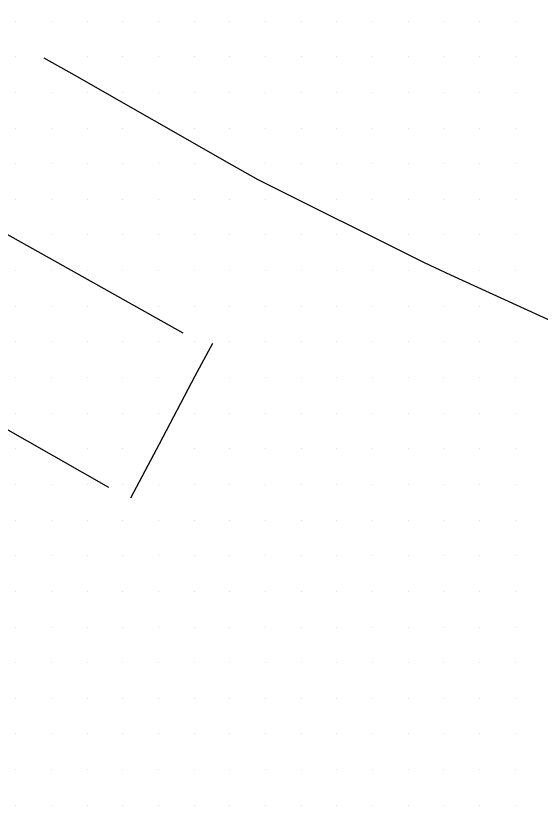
# Model space of a CAD drawing. Extents: x 1762120 to 1766775, y 709485 to 712965.
# Drawn here: x 1766148.7 to 1766185.5, y 710033.8 to 710089.1 of the extents above; entities that cross this region are included whole.
import ezdxf

# ---------------------------------------------------------------- set-up
doc = ezdxf.new("R2010")
doc.units = 0
doc.layers.add('Exist DTM Scan Elevation Point', color=7, linetype='Continuous')
doc.layers.add('Exist Roads EOT', color=7, linetype='Continuous')

msp = doc.modelspace()

# ---------------------------------------------------------------- linework, layer by layer
at = {"layer": 'Exist DTM Scan Elevation Point'}
for p, q in [((1766148.75, 710088.75), (1766148.75, 710088.75)), ((1766151.25, 710088.75), (1766151.25, 710088.75)), ((1766153.75, 710088.75), (1766153.75, 710088.75)), ((1766156.25, 710088.75), (1766156.25, 710088.75)), ((1766158.75, 710088.75), (1766158.75, 710088.75)), ((1766161.25, 710088.75), (1766161.25, 710088.75)), ((1766163.75, 710088.75), (1766163.75, 710088.75)), ((1766166.25, 710088.75), (1766166.25, 710088.75)), ((1766168.75, 710088.75), (1766168.75, 710088.75)), ((1766171.25, 710088.75), (1766171.25, 710088.75)), ((1766173.75, 710088.75), (1766173.75, 710088.75)), ((1766176.25, 710088.75), (1766176.25, 710088.75)), ((1766178.75, 710088.75), (1766178.75, 710088.75)), ((1766181.25, 710088.75), (1766181.25, 710088.75)), ((1766183.75, 710088.75), (1766183.75, 710088.75)), ((1766148.75, 710086.25), (1766148.75, 710086.25)), ((1766153.75, 710086.25), (1766153.75, 710086.25)), ((1766156.25, 710086.25), (1766156.25, 710086.25)), ((1766158.75, 710086.25), (1766158.75, 710086.25)), ((1766161.25, 710086.25), (1766161.25, 710086.25)), ((1766163.75, 710086.25), (1766163.75, 710086.25)), ((1766166.25, 710086.25), (1766166.25, 710086.25)), ((1766168.75, 710086.25), (1766168.75, 710086.25)), ((1766171.25, 710086.25), (1766171.25, 710086.25)), ((1766173.75, 710086.25), (1766173.75, 710086.25)), ((1766176.25, 710086.25), (1766176.25, 710086.25)), ((1766178.75, 710086.25), (1766178.75, 710086.25)), ((1766181.25, 710086.25), (1766181.25, 710086.25)), ((1766183.75, 710086.25), (1766183.75, 710086.25)), ((1766148.75, 710083.75), (1766148.75, 710083.75)), ((1766151.25, 710083.75), (1766151.25, 710083.75)), ((1766153.75, 710083.75), (1766153.75, 710083.75)), ((1766156.25, 710083.75), (1766156.25, 710083.75)), ((1766158.75, 710083.75), (1766158.75, 710083.75)), ((1766161.25, 710083.75), (1766161.25, 710083.75)), ((1766163.75, 710083.75), (1766163.75, 710083.75)), ((1766166.25, 710083.75), (1766166.25, 710083.75)), ((1766168.75, 710083.75), (1766168.75, 710083.75)), ((1766171.25, 710083.75), (1766171.25, 710083.75)), ((1766173.75, 710083.75), (1766173.75, 710083.75)), ((1766176.25, 710083.75), (1766176.25, 710083.75)), ((1766178.75, 710083.75), (1766178.75, 710083.75)), ((1766181.25, 710083.75), (1766181.25, 710083.75)), ((1766183.75, 710083.75), (1766183.75, 710083.75)), ((1766148.75, 710081.25), (1766148.75, 710081.25)), ((1766151.25, 710081.25), (1766151.25, 710081.25)), ((1766153.75, 710081.25), (1766153.75, 710081.25)), ((1766156.25, 710081.25), (1766156.25, 710081.25)), ((1766161.25, 710081.25), (1766161.25, 710081.25)), ((1766163.75, 710081.25), (1766163.75, 710081.25)), ((1766166.25, 710081.25), (1766166.25, 710081.25)), ((1766168.75, 710081.25), (1766168.75, 710081.25)), ((1766171.25, 710081.25), (1766171.25, 710081.25)), ((1766173.75, 710081.25), (1766173.75, 710081.25)), ((1766176.25, 710081.25), (1766176.25, 710081.25)), ((1766178.75, 710081.25), (1766178.75, 710081.25)), ((1766181.25, 710081.25), (1766181.25, 710081.25)), ((1766183.75, 710081.25), (1766183.75, 710081.25)), ((1766148.75, 710078.75), (1766148.75, 710078.75)), ((1766151.25, 710078.75), (1766151.25, 710078.75)), ((1766153.75, 710078.75), (1766153.75, 710078.75)), ((1766156.25, 710078.75), (1766156.25, 710078.75)), ((1766158.75, 710078.75), (1766158.75, 710078.75)), ((1766161.25, 710078.75), (1766161.25, 710078.75)), ((1766166.25, 710078.75), (1766166.25, 710078.75)), ((1766168.75, 710078.75), (1766168.75, 710078.75)), ((1766171.25, 710078.75), (1766171.25, 710078.75)), ((1766173.75, 710078.75), (1766173.75, 710078.75)), ((1766176.25, 710078.75), (1766176.25, 710078.75)), ((1766178.75, 710078.75), (1766178.75, 710078.75)), ((1766181.25, 710078.75), (1766181.25, 710078.75)), ((1766183.75, 710078.75), (1766183.75, 710078.75)), ((1766148.75, 710076.25), (1766148.75, 710076.25)), ((1766151.25, 710076.25), (1766151.25, 710076.25)), ((1766153.75, 710076.25), (1766153.75, 710076.25)), ((1766156.25, 710076.25), (1766156.25, 710076.25)), ((1766158.75, 710076.25), (1766158.75, 710076.25)), ((1766161.25, 710076.25), (1766161.25, 710076.25)), ((1766163.75, 710076.25), (1766163.75, 710076.25)), ((1766166.25, 710076.25), (1766166.25, 710076.25)), ((1766171.25, 710076.25), (1766171.25, 710076.25)), ((1766173.75, 710076.25), (1766173.75, 710076.25)), ((1766176.25, 710076.25), (1766176.25, 710076.25)), ((1766178.75, 710076.25), (1766178.75, 710076.25)), ((1766181.25, 710076.25), (1766181.25, 710076.25)), ((1766183.75, 710076.25), (1766183.75, 710076.25)), ((1766151.25, 710073.75), (1766151.25, 710073.75)), ((1766153.75, 710073.75), (1766153.75, 710073.75)), ((1766156.25, 710073.75), (1766156.25, 710073.75)), ((1766158.75, 710073.75), (1766158.75, 710073.75)), ((1766161.25, 710073.75), (1766161.25, 710073.75)), ((1766163.75, 710073.75), (1766163.75, 710073.75)), ((1766166.25, 710073.75), (1766166.25, 710073.75)), ((1766168.75, 710073.75), (1766168.75, 710073.75)), ((1766171.25, 710073.75), (1766171.25, 710073.75)), ((1766176.25, 710073.75), (1766176.25, 710073.75)), ((1766178.75, 710073.75), (1766178.75, 710073.75)), ((1766181.25, 710073.75), (1766181.25, 710073.75)), ((1766183.75, 710073.75), (1766183.75, 710073.75)), ((1766148.75, 710071.25), (1766148.75, 710071.25)), ((1766151.25, 710071.25), (1766151.25, 710071.25)), ((1766153.75, 710071.25), (1766153.75, 710071.25)), ((1766156.25, 710071.25), (1766156.25, 710071.25)), ((1766158.75, 710071.25), (1766158.75, 710071.25)), ((1766161.25, 710071.25), (1766161.25, 710071.25)), ((1766163.75, 710071.25), (1766163.75, 710071.25)), ((1766166.25, 710071.25), (1766166.25, 710071.25)), ((1766168.75, 710071.25), (1766168.75, 710071.25)), ((1766171.25, 710071.25), (1766171.25, 710071.25)), ((1766173.75, 710071.25), (1766173.75, 710071.25)), ((1766176.25, 710071.25), (1766176.25, 710071.25)), ((1766181.25, 710071.25), (1766181.25, 710071.25)), ((1766183.75, 710071.25), (1766183.75, 710071.25)), ((1766148.75, 710068.75), (1766148.75, 710068.75)), ((1766151.25, 710068.75), (1766151.25, 710068.75)), ((1766153.75, 710068.75), (1766153.75, 710068.75)), ((1766158.75, 710068.75), (1766158.75, 710068.75)), ((1766161.25, 710068.75), (1766161.25, 710068.75)), ((1766163.75, 710068.75), (1766163.75, 710068.75)), ((1766166.25, 710068.75), (1766166.25, 710068.75)), ((1766168.75, 710068.75), (1766168.75, 710068.75)), ((1766171.25, 710068.75), (1766171.25, 710068.75)), ((1766173.75, 710068.75), (1766173.75, 710068.75)), ((1766176.25, 710068.75), (1766176.25, 710068.75)), ((1766178.75, 710068.75), (1766178.75, 710068.75)), ((1766181.25, 710068.75), (1766181.25, 710068.75)), ((1766148.75, 710066.25), (1766148.75, 710066.25)), ((1766151.25, 710066.25), (1766151.25, 710066.25)), ((1766153.75, 710066.25), (1766153.75, 710066.25)), ((1766156.25, 710066.25), (1766156.25, 710066.25)), ((1766158.75, 710066.25), (1766158.75, 710066.25)), ((1766161.25, 710066.25), (1766161.25, 710066.25)), ((1766163.75, 710066.25), (1766163.75, 710066.25)), ((1766166.25, 710066.25), (1766166.25, 710066.25)), ((1766168.75, 710066.25), (1766168.75, 710066.25)), ((1766171.25, 710066.25), (1766171.25, 710066.25)), ((1766173.75, 710066.25), (1766173.75, 710066.25)), ((1766176.25, 710066.25), (1766176.25, 710066.25)), ((1766178.75, 710066.25), (1766178.75, 710066.25)), ((1766181.25, 710066.25), (1766181.25, 710066.25)), ((1766183.75, 710066.25), (1766183.75, 710066.25)), ((1766148.75, 710063.75), (1766148.75, 710063.75)), ((1766151.25, 710063.75), (1766151.25, 710063.75)), ((1766153.75, 710063.75), (1766153.75, 710063.75)), ((1766156.25, 710063.75), (1766156.25, 710063.75)), ((1766158.75, 710063.75), (1766158.75, 710063.75)), ((1766163.75, 710063.75), (1766163.75, 710063.75)), ((1766166.25, 710063.75), (1766166.25, 710063.75)), ((1766168.75, 710063.75), (1766168.75, 710063.75)), ((1766171.25, 710063.75), (1766171.25, 710063.75)), ((1766173.75, 710063.75), (1766173.75, 710063.75)), ((1766176.25, 710063.75), (1766176.25, 710063.75)), ((1766178.75, 710063.75), (1766178.75, 710063.75)), ((1766181.25, 710063.75), (1766181.25, 710063.75)), ((1766183.75, 710063.75), (1766183.75, 710063.75)), ((1766148.75, 710061.25), (1766148.75, 710061.25)), ((1766151.25, 710061.25), (1766151.25, 710061.25)), ((1766153.75, 710061.25), (1766153.75, 710061.25)), ((1766156.25, 710061.25), (1766156.25, 710061.25)), ((1766158.75, 710061.25), (1766158.75, 710061.25)), ((1766161.25, 710061.25), (1766161.25, 710061.25)), ((1766163.75, 710061.25), (1766163.75, 710061.25)), ((1766166.25, 710061.25), (1766166.25, 710061.25)), ((1766168.75, 710061.25), (1766168.75, 710061.25)), ((1766171.25, 710061.25), (1766171.25, 710061.25)), ((1766173.75, 710061.25), (1766173.75, 710061.25)), ((1766176.25, 710061.25), (1766176.25, 710061.25)), ((1766178.75, 710061.25), (1766178.75, 710061.25)), ((1766181.25, 710061.25), (1766181.25, 710061.25)), ((1766183.75, 710061.25), (1766183.75, 710061.25)), ((1766148.75, 710058.75), (1766148.75, 710058.75)), ((1766153.75, 710058.75), (1766153.75, 710058.75)), ((1766156.25, 710058.75), (1766156.25, 710058.75)), ((1766161.25, 710058.75), (1766161.25, 710058.75)), ((1766163.75, 710058.75), (1766163.75, 710058.75)), ((1766166.25, 710058.75), (1766166.25, 710058.75)), ((1766168.75, 710058.75), (1766168.75, 710058.75)), ((1766171.25, 710058.75), (1766171.25, 710058.75)), ((1766173.75, 710058.75), (1766173.75, 710058.75)), ((1766176.25, 710058.75), (1766176.25, 710058.75)), ((1766178.75, 710058.75), (1766178.75, 710058.75)), ((1766181.25, 710058.75), (1766181.25, 710058.75)), ((1766183.75, 710058.75), (1766183.75, 710058.75)), ((1766148.75, 710056.25), (1766148.75, 710056.25)), ((1766151.25, 710056.25), (1766151.25, 710056.25)), ((1766153.75, 710056.25), (1766153.75, 710056.25)), ((1766156.25, 710056.25), (1766156.25, 710056.25)), ((1766158.75, 710056.25), (1766158.75, 710056.25)), ((1766161.25, 710056.25), (1766161.25, 710056.25)), ((1766163.75, 710056.25), (1766163.75, 710056.25)), ((1766166.25, 710056.25), (1766166.25, 710056.25)), ((1766168.75, 710056.25), (1766168.75, 710056.25)), ((1766171.25, 710056.25), (1766171.25, 710056.25)), ((1766173.75, 710056.25), (1766173.75, 710056.25)), ((1766176.25, 710056.25), (1766176.25, 710056.25)), ((1766178.75, 710056.25), (1766178.75, 710056.25)), ((1766181.25, 710056.25), (1766181.25, 710056.25)), ((1766183.75, 710056.25), (1766183.75, 710056.25)), ((1766148.75, 710053.75), (1766148.75, 710053.75)), ((1766151.25, 710053.75), (1766151.25, 710053.75)), ((1766153.75, 710053.75), (1766153.75, 710053.75)), ((1766156.25, 710053.75), (1766156.25, 710053.75)), ((1766158.75, 710053.75), (1766158.75, 710053.75)), ((1766161.25, 710053.75), (1766161.25, 710053.75)), ((1766163.75, 710053.75), (1766163.75, 710053.75)), ((1766166.25, 710053.75), (1766166.25, 710053.75)), ((1766168.75, 710053.75), (1766168.75, 710053.75)), ((1766171.25, 710053.75), (1766171.25, 710053.75)), ((1766173.75, 710053.75), (1766173.75, 710053.75)), ((1766176.25, 710053.75), (1766176.25, 710053.75)), ((1766178.75, 710053.75), (1766178.75, 710053.75)), ((1766181.25, 710053.75), (1766181.25, 710053.75)), ((1766183.75, 710053.75), (1766183.75, 710053.75)), ((1766148.75, 710051.25), (1766148.75, 710051.25)), ((1766151.25, 710051.25), (1766151.25, 710051.25)), ((1766153.75, 710051.25), (1766153.75, 710051.25)), ((1766156.25, 710051.25), (1766156.25, 710051.25)), ((1766158.75, 710051.25), (1766158.75, 710051.25)), ((1766161.25, 710051.25), (1766161.25, 710051.25)), ((1766163.75, 710051.25), (1766163.75, 710051.25)), ((1766166.25, 710051.25), (1766166.25, 710051.25)), ((1766168.75, 710051.25), (1766168.75, 710051.25)), ((1766171.25, 710051.25), (1766171.25, 710051.25)), ((1766173.75, 710051.25), (1766173.75, 710051.25)), ((1766176.25, 710051.25), (1766176.25, 710051.25)), ((1766178.75, 710051.25), (1766178.75, 710051.25)), ((1766181.25, 710051.25), (1766181.25, 710051.25)), ((1766183.75, 710051.25), (1766183.75, 710051.25)), ((1766148.75, 710048.75), (1766148.75, 710048.75)), ((1766151.25, 710048.75), (1766151.25, 710048.75)), ((1766153.75, 710048.75), (1766153.75, 710048.75)), ((1766156.25, 710048.75), (1766156.25, 710048.75)), ((1766158.75, 710048.75), (1766158.75, 710048.75)), ((1766161.25, 710048.75), (1766161.25, 710048.75)), ((1766163.75, 710048.75), (1766163.75, 710048.75)), ((1766166.25, 710048.75), (1766166.25, 710048.75)), ((1766168.75, 710048.75), (1766168.75, 710048.75)), ((1766171.25, 710048.75), (1766171.25, 710048.75)), ((1766173.75, 710048.75), (1766173.75, 710048.75)), ((1766176.25, 710048.75), (1766176.25, 710048.75)), ((1766178.75, 710048.75), (1766178.75, 710048.75)), ((1766181.25, 710048.75), (1766181.25, 710048.75)), ((1766183.75, 710048.75), (1766183.75, 710048.75)), ((1766148.75, 710046.25), (1766148.75, 710046.25)), ((1766151.25, 710046.25), (1766151.25, 710046.25)), ((1766153.75, 710046.25), (1766153.75, 710046.25)), ((1766156.25, 710046.25), (1766156.25, 710046.25)), ((1766158.75, 710046.25), (1766158.75, 710046.25)), ((1766161.25, 710046.25), (1766161.25, 710046.25)), ((1766163.75, 710046.25), (1766163.75, 710046.25)), ((1766166.25, 710046.25), (1766166.25, 710046.25)), ((1766168.75, 710046.25), (1766168.75, 710046.25)), ((1766171.25, 710046.25), (1766171.25, 710046.25)), ((1766173.75, 710046.25), (1766173.75, 710046.25)), ((1766176.25, 710046.25), (1766176.25, 710046.25)), ((1766178.75, 710046.25), (1766178.75, 710046.25)), ((1766181.25, 710046.25), (1766181.25, 710046.25)), ((1766183.75, 710046.25), (1766183.75, 710046.25)), ((1766148.75, 710043.75), (1766148.75, 710043.75)), ((1766151.25, 710043.75), (1766151.25, 710043.75)), ((1766153.75, 710043.75), (1766153.75, 710043.75)), ((1766156.25, 710043.75), (1766156.25, 710043.75)), ((1766158.75, 710043.75), (1766158.75, 710043.75)), ((1766161.25, 710043.75), (1766161.25, 710043.75)), ((1766163.75, 710043.75), (1766163.75, 710043.75)), ((1766166.25, 710043.75), (1766166.25, 710043.75)), ((1766168.75, 710043.75), (1766168.75, 710043.75)), ((1766171.25, 710043.75), (1766171.25, 710043.75)), ((1766173.75, 710043.75), (1766173.75, 710043.75)), ((1766176.25, 710043.75), (1766176.25, 710043.75)), ((1766178.75, 710043.75), (1766178.75, 710043.75)), ((1766181.25, 710043.75), (1766181.25, 710043.75)), ((1766183.75, 710043.75), (1766183.75, 710043.75)), ((1766148.75, 710041.25), (1766148.75, 710041.25)), ((1766151.25, 710041.25), (1766151.25, 710041.25)), ((1766153.75, 710041.25), (1766153.75, 710041.25)), ((1766156.25, 710041.25), (1766156.25, 710041.25)), ((1766158.75, 710041.25), (1766158.75, 710041.25)), ((1766161.25, 710041.25), (1766161.25, 710041.25)), ((1766163.75, 710041.25), (1766163.75, 710041.25)), ((1766166.25, 710041.25), (1766166.25, 710041.25)), ((1766168.75, 710041.25), (1766168.75, 710041.25)), ((1766171.25, 710041.25), (1766171.25, 710041.25)), ((1766173.75, 710041.25), (1766173.75, 710041.25)), ((1766176.25, 710041.25), (1766176.25, 710041.25)), ((1766178.75, 710041.25), (1766178.75, 710041.25)), ((1766181.25, 710041.25), (1766181.25, 710041.25)), ((1766183.75, 710041.25), (1766183.75, 710041.25)), ((1766148.75, 710038.75), (1766148.75, 710038.75)), ((1766151.25, 710038.75), (1766151.25, 710038.75)), ((1766153.75, 710038.75), (1766153.75, 710038.75)), ((1766156.25, 710038.75), (1766156.25, 710038.75)), ((1766158.75, 710038.75), (1766158.75, 710038.75)), ((1766161.25, 710038.75), (1766161.25, 710038.75)), ((1766163.75, 710038.75), (1766163.75, 710038.75)), ((1766166.25, 710038.75), (1766166.25, 710038.75)), ((1766168.75, 710038.75), (1766168.75, 710038.75)), ((1766171.25, 710038.75), (1766171.25, 710038.75)), ((1766173.75, 710038.75), (1766173.75, 710038.75)), ((1766176.25, 710038.75), (1766176.25, 710038.75)), ((1766178.75, 710038.75), (1766178.75, 710038.75)), ((1766181.25, 710038.75), (1766181.25, 710038.75)), ((1766183.75, 710038.75), (1766183.75, 710038.75)), ((1766148.75, 710036.25), (1766148.75, 710036.25)), ((1766151.25, 710036.25), (1766151.25, 710036.25)), ((1766153.75, 710036.25), (1766153.75, 710036.25)), ((1766156.25, 710036.25), (1766156.25, 710036.25)), ((1766158.75, 710036.25), (1766158.75, 710036.25)), ((1766161.25, 710036.25), (1766161.25, 710036.25)), ((1766163.75, 710036.25), (1766163.75, 710036.25)), ((1766166.25, 710036.25), (1766166.25, 710036.25)), ((1766168.75, 710036.25), (1766168.75, 710036.25)), ((1766171.25, 710036.25), (1766171.25, 710036.25)), ((1766173.75, 710036.25), (1766173.75, 710036.25)), ((1766176.25, 710036.25), (1766176.25, 710036.25)), ((1766178.75, 710036.25), (1766178.75, 710036.25)), ((1766181.25, 710036.25), (1766181.25, 710036.25)), ((1766183.75, 710036.25), (1766183.75, 710036.25)), ((1766148.75, 710033.75), (1766148.75, 710033.75)), ((1766151.25, 710033.75), (1766151.25, 710033.75)), ((1766153.75, 710033.75), (1766153.75, 710033.75)), ((1766156.25, 710033.75), (1766156.25, 710033.75)), ((1766158.75, 710033.75), (1766158.75, 710033.75)), ((1766161.25, 710033.75), (1766161.25, 710033.75)), ((1766163.75, 710033.75), (1766163.75, 710033.75)), ((1766166.25, 710033.75), (1766166.25, 710033.75)), ((1766168.75, 710033.75), (1766168.75, 710033.75)), ((1766171.25, 710033.75), (1766171.25, 710033.75)), ((1766173.75, 710033.75), (1766173.75, 710033.75)), ((1766176.25, 710033.75), (1766176.25, 710033.75)), ((1766178.75, 710033.75), (1766178.75, 710033.75)), ((1766181.25, 710033.75), (1766181.25, 710033.75)), ((1766183.75, 710033.75), (1766183.75, 710033.75))]:
    msp.add_line(p, q, dxfattribs=at)
at = {"layer": 'Exist Roads EOT'}
for points in [[(1766120.887, 710089.127), (1766134.734, 710081.286), (1766151.089, 710072.149), (1766160.463, 710066.897)], [(1766150.716, 710086.184), (1766152.827, 710084.993), (1766163.884, 710078.669), (1766165.724, 710077.646), (1766177.366, 710071.826), (1766179.23, 710070.959), (1766190.878, 710065.629), (1766193.092, 710064.738), (1766205.204, 710059.595), (1766206.783, 710059.153), (1766208.544, 710058.827)], [(1766114.995, 710078.738), (1766124.618, 710073.362), (1766138.116, 710065.8), (1766155.25, 710056.065)], [(1766156.816, 710055.306), (1766158.832, 710059.089), (1766161.326, 710063.86), (1766162.551, 710066.152)]]:
    msp.add_lwpolyline(points, dxfattribs=at)

doc.saveas('drawing.dxf')
